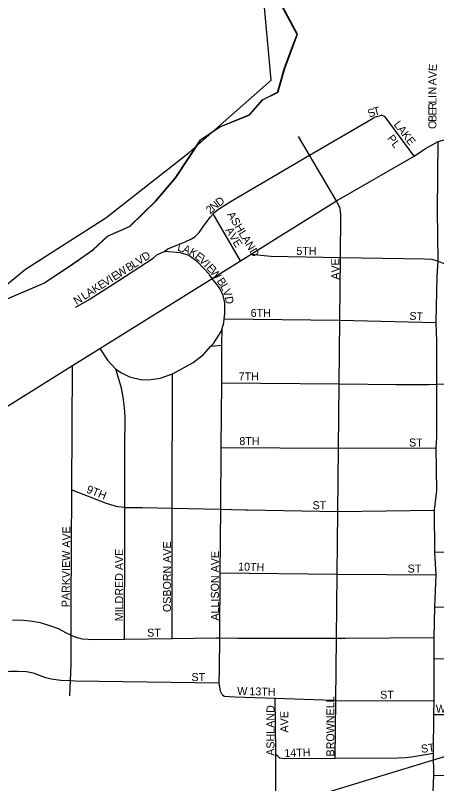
# Model space of a CAD drawing. Extents: x 1857828 to 2277390, y 930619 to 1324581.
# Drawn here: x 2052272 to 2054905, y 1259151 to 1263951 of the extents above; entities that cross this region are included whole.
import ezdxf

# ---------------------------------------------------------------- set-up
doc = ezdxf.new("R2010")
doc.units = 0
for name, color, linetype in [('GM_X_City_Street', 7, 'Continuous'), ('GM_X_City_Street_Text', 7, 'Continuous'), ('GM_X_Corporation', 7, 'Continuous'), ('GM_X_County', 7, 'Continuous'), ('GM_X_Major_Lake', 7, 'Continuous'), ('GM_X_Rail_Line', 7, 'Continuous'), ('GM_X_US_Route', 7, 'Continuous')]:
    doc.layers.add(name, color=color, linetype=linetype)

msp = doc.modelspace()

# ---------------------------------------------------------------- linework, layer by layer
at = {"layer": 'GM_X_City_Street'}
for points in [[(2053457.3, 1262647.5), (2053458.3, 1262649), (2053461.7, 1262653.6), (2053488.7, 1262690.9), (2053507.3, 1262710.8), (2053513, 1262716.8), (2053541.2, 1262740.7), (2053619.8, 1262790.3), (2054111, 1263077.3), (2054494.3, 1263301.3), (2054516.5, 1263315.2), (2054560.7, 1263326.8)], [(2054763.4, 1263071.7), (2054584.1, 1263316.2), (2054560.7, 1263326.8)], [(2054271, 1259309.9), (2054274.7, 1259671), (2054278.8, 1260060.6), (2054282.9, 1260460.1), (2054287, 1260852.3), (2054291.1, 1261246.3), (2054295.3, 1261648.5), (2054299.5, 1262046.7), (2054303.6, 1262439.1), (2054306.3, 1262705), (2054301.9, 1262745.1), (2054278.6, 1262792.1), (2054275.2, 1262799), (2054111, 1263077.3), (2054042, 1263194.4)], [(2054878.8, 1258998.5), (2054886.5, 1259203.5), (2054884.5, 1259341.1), (2054886.4, 1259582.3), (2054888.3, 1259668.6), (2054890.1, 1259932.7), (2054890.2, 1260064.1), (2054894, 1260253), (2054901.5, 1260455.9), (2054893.9, 1260596.7), (2054892.1, 1260859.1), (2054905.4, 1260983.5), (2054901.5, 1261249), (2054905.6, 1261316.9), (2054905.5, 1261646.8), (2054905.3, 1261915.3), (2054901.5, 1262032.6), (2054907.1, 1262322.5), (2054913.8, 1262415.1), (2054909.1, 1262731), (2054914.8, 1263162.6)], [(2053679.2, 1262418), (2053507.3, 1262710.8)], [(2053745.9, 1262459.6), (2053868.4, 1262446.1), (2054303.6, 1262439.1), (2054829.7, 1262430.8), (2054873.8, 1262428.4), (2054913.8, 1262415.1), (2054986.7, 1262386.6), (2055035.9, 1262358.2), (2055762.8, 1262553.1), (2056292.4, 1262694.8)], [(2053202.3, 1262476.3), (2053224.5, 1262492.2), (2053280.8, 1262515.9), (2053333.1, 1262535.5), (2053373.4, 1262555.3), (2053395.6, 1262569.2), (2053419.8, 1262595), (2053457.3, 1262647.5)], [(2052650, 1262127.4), (2052732.6, 1262174.9), (2052918.1, 1262293.9), (2053133.8, 1262434.7), (2053156, 1262454.6), (2053202.3, 1262476.3)], [(2053484.5, 1262330.6), (2053482.3, 1262333.4), (2053412.6, 1262408.3), (2053356.7, 1262451), (2053304.6, 1262467.5), (2053202.3, 1262476.3)], [(2052799.7, 1261869.2), (2052848.5, 1261796.3), (2052900.5, 1261740.2), (2052934.3, 1261717.3), (2052984.3, 1261692.8), (2053062.4, 1261674.1), (2053118.6, 1261675.6), (2053176.9, 1261685.1), (2053253.3, 1261710.6), (2053327.9, 1261750.2), (2053382.3, 1261781.9), (2053446.8, 1261831.6), (2053494.2, 1261884.3), (2053509.5, 1261901.3), (2053558.2, 1261975.3), (2053563.9, 1261994), (2053574.6, 1262029.4), (2053577.4, 1262054.2), (2053581, 1262085.5), (2053581.5, 1262155.8), (2053569.7, 1262200.1), (2053548, 1262248.5), (2053502.3, 1262307.6), (2053485.6, 1262329.2), (2053484.5, 1262330.6)], [(2053577.4, 1262054.2), (2054299.5, 1262046.7), (2054901.5, 1262032.6)], [(2053554.1, 1260676.1), (2053555.5, 1260865.1), (2053558.4, 1261250.1), (2053561.4, 1261655.8), (2053563.1, 1261889.8), (2053563.9, 1261994)], [(2053494.2, 1261884.3), (2053563.1, 1261889.8)], [(2053561.4, 1261655.8), (2054295.3, 1261648.5), (2054651.8, 1261644.9), (2054854.5, 1261645.2), (2054905.5, 1261646.8), (2055007.1, 1261650), (2055264, 1261655.9), (2055420.6, 1261662.6), (2055494.9, 1261664), (2055603.3, 1261673.2), (2055689.7, 1261682.5), (2055854.5, 1261709.3), (2055955.5, 1261733.1), (2056035.4, 1261752), (2056472.6, 1261875.8)], [(2052621.7, 1260261), (2052621.7, 1260269.1), (2052625.6, 1260987.6), (2052629.7, 1261763.1)], [(2052955.1, 1260709.3), (2052955.6, 1260877.6), (2052956.5, 1261248.9), (2052957.3, 1261443.7), (2052953.6, 1261499.9), (2052945.8, 1261566.2), (2052936.1, 1261622.5), (2052920.2, 1261670.8), (2052900.5, 1261740.2)], [(2053252.8, 1260697.6), (2053252.8, 1260697.6), (2053252.9, 1260872.3), (2053253.3, 1261710.6)], [(2053558.4, 1261250.1), (2054291.1, 1261246.3), (2054901.5, 1261249)], [(2052625.6, 1260987.6), (2052838.7, 1260904.1), (2052886.8, 1260889.7), (2052910.8, 1260881.6), (2052955.6, 1260877.6), (2052958.9, 1260877.3), (2053067.3, 1260876.7), (2053252.9, 1260872.3), (2053555.5, 1260865.1), (2053622.9, 1260863.5), (2053707.1, 1260862.1), (2053722.5, 1260861.8)], [(2053722.5, 1260861.8), (2054287, 1260852.3), (2054892.1, 1260859.1)], [(2052953.4, 1260053.9), (2052955.1, 1260708.7), (2052955.1, 1260709.3)], [(2053252.5, 1260057.7), (2053252.8, 1260697.6)], [(2053565.1, 1259707.4), (2053553.2, 1259729.6), (2053545.5, 1259779.9), (2053548.1, 1259862.2), (2053549.5, 1260061.1), (2053552.6, 1260468.6), (2053554, 1260661.7), (2053554.1, 1260676.1)], [(2054893.9, 1260596.7), (2055333.2, 1260602.5), (2055678.1, 1260607.5), (2056527.4, 1260635.6)], [(2053552.6, 1260468.6), (2054282.9, 1260460.1), (2054901.5, 1260455.9)], [(2052612.9, 1259700.3), (2052616.2, 1259794.9), (2052619.7, 1259893.1), (2052620.7, 1260079.5), (2052621.7, 1260261)], [(2054894, 1260253), (2055670.5, 1260256.5), (2055766, 1260256.9), (2056536.1, 1260251.4)], [(2052253.6, 1260174.2), (2052321.8, 1260171.6), (2052380, 1260167.2), (2052426.1, 1260158.7), (2052478.2, 1260142.2), (2052540.2, 1260119.6), (2052590.2, 1260093.1), (2052620.7, 1260079.5), (2052644.3, 1260068.5), (2052690.3, 1260056.1), (2052762.6, 1260051.5), (2052953.4, 1260053.9), (2053252.5, 1260057.7), (2053527.3, 1260061.3), (2053549.5, 1260061.1), (2053661.8, 1260060.1), (2054278.8, 1260060.6), (2054336.1, 1260060.6), (2054890.2, 1260064.1)], [(2054886.5, 1259203.5), (2055664.1, 1259184.9), (2056466.8, 1259165.8), (2056534.8, 1259172.1), (2057545.9, 1259158.4), (2057616.1, 1259161.1), (2057644.1, 1259165), (2057662.2, 1259167.6), (2057704.2, 1259174), (2057742.2, 1259186.5), (2057802, 1259217.2), (2058132.4, 1259435.3), (2058321.9, 1259564.8), (2058770.2, 1259871.4), (2059262.2, 1260207.8)], [(2054890.1, 1259932.7), (2055664.1, 1259919.4), (2056538.7, 1259917.4)], [(2051869.6, 1259777.6), (2051946, 1259791.1), (2052108.8, 1259827.9), (2052193.2, 1259847.3), (2052241.4, 1259852.9), (2052287.6, 1259854.5), (2052341.8, 1259852.1), (2052383.9, 1259843.7), (2052453.9, 1259817), (2052496, 1259806.6), (2052556.1, 1259798.1), (2052616.2, 1259794.9), (2052646.4, 1259793.3), (2053545.5, 1259779.9)], [(2053565.1, 1259707.4), (2053577.1, 1259697.3), (2053643.3, 1259692.7), (2053894.9, 1259684.1), (2054257.3, 1259671.6), (2054274.7, 1259671), (2054888.3, 1259668.6)], [(2053900.3, 1259102.5), (2053899.4, 1259335.2), (2053899.3, 1259343.5), (2053894.9, 1259684.1)], [(2054886.4, 1259582.3), (2055561.2, 1259582.5), (2055611.4, 1259586.1), (2055649.7, 1259605.9)], [(2053899.4, 1259335.2), (2053922, 1259311.4), (2053954.1, 1259307.7), (2054271, 1259309.9), (2054662.1, 1259312.7), (2054710.2, 1259315.2), (2054748.2, 1259319.6), (2054884.5, 1259341.1)]]:
    msp.add_lwpolyline(points, dxfattribs=at)
at = {"layer": 'GM_X_Corporation'}
msp.add_lwpolyline([(2046207.4, 1258500.3), (2046709, 1258819.4), (2047212.6, 1258939.8), (2047748.2, 1259196.7), (2048257.8, 1259592), (2048687.2, 1260097.8), (2049224.8, 1260306.5), (2049734.4, 1260535.2), (2050256, 1260966.7), (2050769.6, 1261317.9), (2051295.2, 1261572.7), (2051816.9, 1261940), (2052334.5, 1262365.4), (2052838, 1262686.5), (2053357.6, 1263093.9), (2053871.2, 1263545.4), (2053821.2, 1264095.4)], dxfattribs=at)
at = {"layer": 'GM_X_County'}
msp.add_lwpolyline([(2052217.6, 1262177.6), (2052449.6, 1262277.5), (2052621.2, 1262391), (2052756.9, 1262486.3), (2052848.5, 1262571.2), (2052984.4, 1262632.4), (2053147.6, 1262790), (2053270.9, 1262933.4), (2053429.5, 1263173.4), (2053545.2, 1263252.4), (2053733.2, 1263328), (2053816.7, 1263422.9), (2053910.6, 1263469.7), (2053951.6, 1263616.5), (2054002.6, 1263751.4), (2054032.1, 1263831.9), (2053728.7, 1264396.1)], dxfattribs=at)
at = {"layer": 'GM_X_Major_Lake'}
msp.add_lwpolyline([(2052221.7, 1262180.1), (2052453.7, 1262280), (2052625.3, 1262393.6), (2052761, 1262488.8), (2052852.6, 1262573.8), (2052988.5, 1262634.9), (2053151.7, 1262792.6), (2053275, 1262935.9), (2053433.6, 1263175.9), (2053549.3, 1263255), (2053737.3, 1263330.5), (2053820.8, 1263425.4), (2053914.7, 1263472.2), (2053955.7, 1263619.1), (2054006.7, 1263753.9), (2054036.2, 1263834.4), (2053732.8, 1264398.6)], dxfattribs=at)
at = {"layer": 'GM_X_Rail_Line'}
msp.add_lwpolyline([(2044683.2, 1256198.2), (2047003.1, 1256900.8), (2049235, 1257574.5), (2049628.9, 1257694.6), (2049728.7, 1257726.8), (2049921.1, 1257796), (2050159.4, 1257869.2), (2051356.3, 1258230.8), (2052847.1, 1258678.3), (2055337.6, 1259437.3), (2056506.8, 1259789.8), (2056581.8, 1259814.4), (2056641.8, 1259834.5), (2056714.6, 1259862.5), (2056780.4, 1259889.1), (2056853.9, 1259922.2), (2056942.1, 1259963.8), (2057085.6, 1260039.1), (2057160.2, 1260084.6), (2057233.4, 1260130.8), (2057527, 1260327), (2057787.1, 1260503.3), (2058204.4, 1260784)], dxfattribs=at)
at = {"layer": 'GM_X_US_Route'}
for points in [[(2053968.5, 1262598.6), (2054278.6, 1262792.1), (2054763.4, 1263071.7), (2054835.3, 1263119), (2054914.8, 1263162.6), (2054967, 1263177.5)], [(2050095.8, 1260181.9), (2050290.5, 1260303.4), (2050407.6, 1260376.4), (2050726.6, 1260575.5), (2050865.4, 1260662.1), (2051078, 1260794.8), (2051487.9, 1261050.6), (2051881.8, 1261296.4), (2052629.7, 1261763.1), (2052799.7, 1261869.2), (2053502.3, 1262307.6), (2053679.2, 1262418), (2053745.9, 1262459.6), (2053965.3, 1262596.6), (2053968.5, 1262598.6)]]:
    msp.add_lwpolyline(points, dxfattribs=at)

# ---------------------------------------------------------------- texts
at = {"layer": 'GM_X_City_Street_Text'}
for s, rotation, p in [('E', 86.5293, (2054904.7, 1263601.1)), ('V', 88.251, (2054903.4, 1263557.5)), ('A', 89.9781, (2054903.4, 1263513.9)), ('N', 90.0038, (2054903.4, 1263456.7)), ('I', 89.9563, (2054903.4, 1263434.7)), ('L', 89.9821, (2054903.4, 1263399.5)), ('T', 13.1748, (2054515.6, 1263323.8)), ('R', 89.9757, (2054903.3, 1263359.9)), ('S', 23.0192, (2054485.4, 1263310.7)), ('E', 90, (2054903.3, 1263324.7)), ('LAKE', 307.4759, (2054633.7, 1263268.4)), ('O', 89.9781, (2054903.3, 1263241)), ('B', 90.0062, (2054903.3, 1263285.1)), ('PL', 307.5629, (2054593.1, 1263181.7)), ('D', 35.0726, (2053545.4, 1262754.3)), ('2', 41.7528, (2053489.6, 1262706.8)), ('N', 39.397, (2053512.2, 1262727)), ('ASHLAND', 301.2641, (2053593.9, 1262706.7)), ('AVE', 300.9612, (2053582.4, 1262610)), ('L', 347.4416, (2053281.2, 1262480.5)), ('A', 339.3595, (2053313.8, 1262473.3)), ('D', 32.6152, (2053081.1, 1262413.1)), ('K', 328.7476, (2053352.7, 1262458.9)), ('E', 323.0044, (2053389.3, 1262436.8)), ('5TH', 0, (2054028.3, 1262454.1)), ('L', 32.701, (2053014.4, 1262370.4)), ('V', 32.6354, (2053044, 1262389.4)), ('V', 315.4791, (2053416.1, 1262416.8)), ('AVE', 90, (2054296.1, 1262299.5)), ('W', 32.6447, (2052921.7, 1262311.1)), ('B', 32.6258, (2052981, 1262349)), ('I', 313.4235, (2053447.1, 1262386.3)), ('E', 312.836, (2053462.1, 1262370.4)), ('W', 308.2554, (2053485.4, 1262345.4)), ('V', 32.6807, (2052836.5, 1262256.5)), ('I', 32.5986, (2052873.5, 1262280.2)), ('E', 32.6281, (2052892.1, 1262292.1)), ('K', 32.6472, (2052769.8, 1262213.7)), ('E', 32.6137, (2052806.8, 1262237.5)), ('B', 305.4219, (2053528.1, 1262290.2)), ('L', 298.8874, (2053550.2, 1262259.2)), ('A', 32.6495, (2052732.7, 1262190)), ('V', 290.4742, (2053566.4, 1262230.2)), ('N', 32.6354, (2052654.9, 1262140.2)), ('L', 32.6281, (2052703, 1262171)), ('D', 279.4623, (2053581.1, 1262191.4)), ('6TH', 0, (2053742.3, 1262066.9)), ('ST', 356.4254, (2054732.9, 1262049.2)), ('7TH', 0, (2053667.5, 1261670.9)), ('8TH', 0, (2053671.9, 1261266)), ('ST', 0, (2054732.3, 1261257.3)), ('9TH', 338.6226, (2052711.8, 1260970.6)), ('ST', 0, (2054129.5, 1260865.7)), ('PARKVIEW AVE', 89.4601, (2052610.9, 1260253.3)), ('OSBORN AVE', 90, (2053244.5, 1260222.7)), ('MILDRED AVE', 90, (2052945.3, 1260165.5)), ('ALLISON AVE', 90, (2053543.7, 1260169.9)), ('10TH', 358.2112, (2053663.4, 1260482.9)), ('ST', 0, (2054723.5, 1260469.7)), ('ST', 0, (2053095.5, 1260069.3)), ('ST', 0, (2053372.7, 1259792.1)), ('W', 0, (2053658.7, 1259704.1)), ('13TH', 358.2112, (2053733.8, 1259704.1)), ('ST', 0, (2054551.9, 1259682.1)), ('BROWNELL', 90, (2054265.3, 1259320.7)), ('ASHLAND', 90, (2053891.3, 1259325.1)), ('W', 0, (2054899.5, 1259594.1)), ('AVE', 90, (2053977.4, 1259470.3)), ('ST', 7.1217, (2054810.4, 1259343.2)), ('14TH', 1.7349, (2053953.3, 1259316.9))]:
    msp.add_text(s, height=50, rotation=rotation, dxfattribs=at).set_placement(p)

doc.saveas('drawing.dxf')
